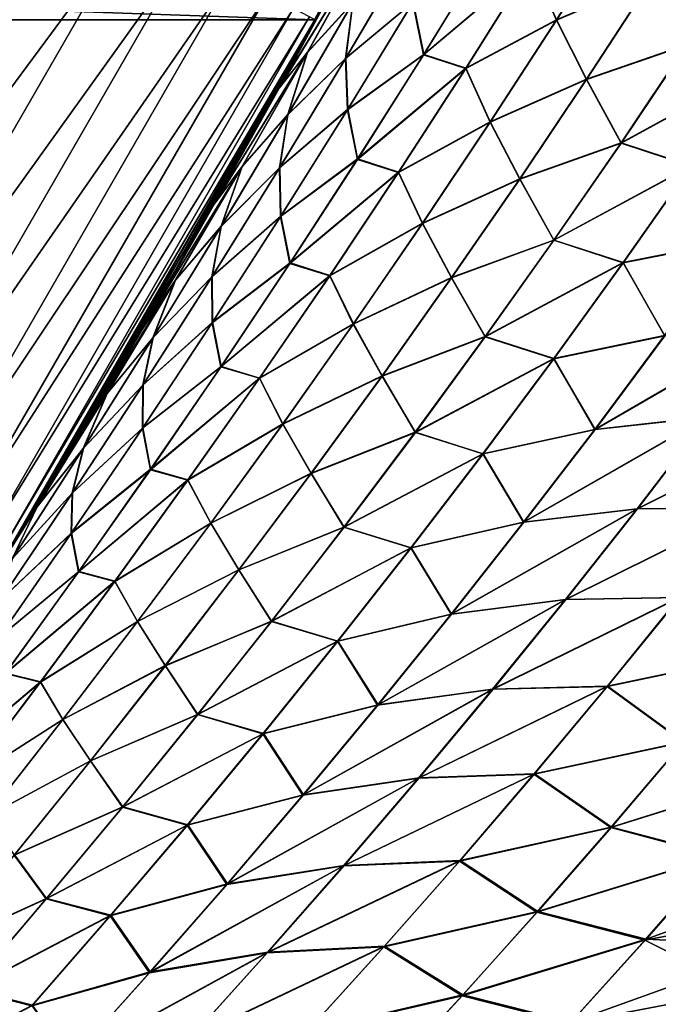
# Model space of a CAD drawing. Header units: metres. Extents: x -24 to 72, y -247 to 22.
# Tile 427 of 573: x 19.13 to 20.73, y -13.03 to -10.56. Entities that reach past the tile are written whole.
import ezdxf

# ---------------------------------------------------------------- set-up
doc = ezdxf.new("R2010")
doc.units = ezdxf.units.M
doc.layers.add('solid_509589_MEDIA_SW0001', color=7, linetype='CONTINUOUS')

msp = doc.modelspace()

# ---------------------------------------------------------------- linework, layer by layer
at = {"layer": 'solid_509589_MEDIA_SW0001'}
for points in [[(19.866144, -10.563422), (-19.866144, -10.563422), (-20.554821, -9.151412)], [(20.554821, -9.151412), (19.866144, -10.563422), (-20.554821, -9.151412)], [(19.977539, -10.351228, 59.647621), (19.866144, -10.563422), (20.554821, -9.151412)], [(19.256338, -10.238776, 132.148819), (19.08639, -10.148414, 132.280243), (18.331978, -11.455091, 132.280243)], [(18.495209, -11.55709, 132.148819), (19.256338, -10.238776, 132.148819), (18.331978, -11.455091, 132.280243)], [(19.409866, -10.32041, 131.993607), (19.256338, -10.238776, 132.148819), (18.495209, -11.55709, 132.148819)], [(18.64267, -11.649233, 131.993607), (19.409866, -10.32041, 131.993607), (18.495209, -11.55709, 132.148819)], [(19.544403, -10.391943, 131.817245), (19.409866, -10.32041, 131.993607), (18.64267, -11.649233, 131.993607)], [(20.40987, -10.422933, 62.234161), (20.635204, -10.306124, 62.558884), (20.47258, -10.564006, 62.635738)], [(20.472713, -10.563182, 106.362587), (20.635309, -10.305353, 106.439636), (20.410128, -10.422045, 106.76416)], [(20.47258, -10.564006, 62.635738), (20.635204, -10.306124, 62.558884), (20.711885, -10.461267, 62.95676)], [(20.712, -10.46032, 106.04184), (20.635309, -10.305353, 106.439636), (20.472713, -10.563182, 106.362587)], [(19.848341, -10.596856, 109.230064), (19.97954, -10.347365, 109.352043), (19.866322, -10.56311, 130.73114)], [(19.935345, -10.443189, 109.014198), (19.97954, -10.347365, 109.352043), (19.848341, -10.596856, 109.230064)], [(19.776451, -10.735285, 60.0359), (20.007338, -10.357777, 60.348789), (19.847647, -10.645294, 60.404083)], [(19.776451, -10.735285, 60.0359), (19.935171, -10.443522, 59.983616), (20.007338, -10.357777, 60.348789)], [(20.007429, -10.357569, 108.649109), (19.935345, -10.443189, 109.014198), (19.776703, -10.734819, 108.961525)], [(19.847811, -10.64496, 108.593452), (20.007429, -10.357569, 108.649109), (19.776703, -10.734819, 108.961525)], [(19.977539, -10.351228, 59.647621), (19.846481, -10.600338, 59.769058), (19.866144, -10.563422)], [(19.935171, -10.443522, 59.983616), (19.846481, -10.600338, 59.769058), (19.977539, -10.351228, 59.647621)], [(19.847647, -10.645294, 60.404083), (20.007338, -10.357777, 60.348789), (19.96154, -10.52063, 60.762005)], [(19.961767, -10.52014, 108.235756), (20.007429, -10.357569, 108.649109), (19.847811, -10.64496, 108.593452)], [(18.771889, -11.729978, 131.817245), (19.544403, -10.391943, 131.817245), (18.64267, -11.649233, 131.993607)], [(19.657688, -10.452178, 131.622665), (19.544403, -10.391943, 131.817245), (18.771889, -11.729978, 131.817245)], [(19.943699, -10.660456, 61.173927), (20.105637, -10.384631, 61.112003), (20.11261, -10.520167, 61.519783)], [(19.96154, -10.52063, 60.762005), (20.105637, -10.384631, 61.112003), (19.943699, -10.660456, 61.173927)], [(19.944178, -10.659488, 107.823837), (20.106041, -10.383775, 107.886047), (19.961767, -10.52014, 108.235756)], [(20.113232, -10.518885, 107.47831), (20.106041, -10.383775, 107.886047), (19.944178, -10.659488, 107.823837)], [(20.11261, -10.520167, 61.519783), (20.301016, -10.387424, 61.858826), (20.138891, -10.651378, 61.92757)], [(20.13946, -10.650112, 107.070503), (20.301521, -10.386239, 107.139481), (20.113232, -10.518885, 107.47831)], [(20.138891, -10.651378, 61.92757), (20.301016, -10.387424, 61.858826), (20.40987, -10.422933, 62.234161)], [(20.410128, -10.422045, 106.76416), (20.301521, -10.386239, 107.139481), (20.13946, -10.650112, 107.070503)], [(20.711885, -10.461267, 62.95676), (20.961504, -10.378171, 63.270615), (20.799789, -10.626356, 63.355553)], [(20.799726, -10.625504, 105.643074), (20.961441, -10.377329, 105.728165), (20.712, -10.46032, 106.04184)], [(20.245146, -10.684505, 106.690262), (20.410128, -10.422045, 106.76416), (20.13946, -10.650112, 107.070503)], [(20.472713, -10.563182, 106.362587), (20.410128, -10.422045, 106.76416), (20.245146, -10.684505, 106.690262)], [(19.776451, -10.735285, 60.0359), (19.846481, -10.600338, 59.769058), (19.935171, -10.443522, 59.983616)], [(19.776703, -10.734819, 108.961525), (19.935345, -10.443189, 109.014198), (19.848341, -10.596856, 109.230064)], [(20.138891, -10.651378, 61.92757), (20.40987, -10.422933, 62.234161), (20.24485, -10.685442, 62.307835)], [(20.24485, -10.685442, 62.307835), (20.40987, -10.422933, 62.234161), (20.47258, -10.564006, 62.635738)], [(18.880695, -11.797969, 131.622665), (19.657688, -10.452178, 131.622665), (18.771889, -11.729978, 131.817245)], [(19.747826, -10.500106, 131.413147), (19.657688, -10.452178, 131.622665), (18.880695, -11.797969, 131.622665)], [(20.47258, -10.564006, 62.635738), (20.711885, -10.461267, 62.95676), (20.547943, -10.713127, 63.038116)], [(20.548069, -10.71217, 105.960304), (20.712, -10.46032, 106.04184), (20.472713, -10.563182, 106.362587)], [(20.547943, -10.713127, 63.038116), (20.711885, -10.461267, 62.95676), (20.799789, -10.626356, 63.355553)], [(20.799726, -10.625504, 105.643074), (20.712, -10.46032, 106.04184), (20.548069, -10.71217, 105.960304)], [(18.967272, -11.852066, 131.413147), (19.747826, -10.500106, 131.413147), (18.880695, -11.797969, 131.622665)], [(19.813303, -10.534921, 131.192184), (19.747826, -10.500106, 131.413147), (18.967272, -11.852066, 131.413147)], [(19.798363, -10.801883, 60.821136), (19.96154, -10.52063, 60.762005), (19.943699, -10.660456, 61.173927)], [(19.847647, -10.645294, 60.404083), (19.96154, -10.52063, 60.762005), (19.798363, -10.801883, 60.821136)], [(19.798655, -10.801291, 108.1763), (19.961767, -10.52014, 108.235756), (19.847811, -10.64496, 108.593452)], [(19.944178, -10.659488, 107.823837), (19.961767, -10.52014, 108.235756), (19.798655, -10.801291, 108.1763)], [(19.943699, -10.660456, 61.173927), (20.11261, -10.520167, 61.519783), (19.948536, -10.789273, 61.585575)], [(19.949226, -10.787909, 107.412254), (20.113232, -10.518885, 107.47831), (19.944178, -10.659488, 107.823837)], [(19.948536, -10.789273, 61.585575), (20.11261, -10.520167, 61.519783), (20.138891, -10.651378, 61.92757)], [(20.13946, -10.650112, 107.070503), (20.113232, -10.518885, 107.47831), (19.949226, -10.787909, 107.412254)], [(19.030161, -11.891364, 131.192184), (19.813303, -10.534921, 131.192184), (18.967272, -11.852066, 131.413147)], [(19.853024, -10.55604, 130.963501), (19.813303, -10.534921, 131.192184), (19.030161, -11.891364, 131.192184)], [(19.866144, -10.563422), (19.081202, -11.923001), (-19.866144, -10.563422)], [(19.068312, -11.915203, 130.963501), (19.853024, -10.55604, 130.963501), (19.030161, -11.891364, 131.192184)], [(19.068312, -11.915203, 130.963501), (19.866322, -10.56311, 130.73114), (19.853024, -10.55604, 130.963501)], [(19.068312, -11.915203, 130.963501), (19.081081, -11.923183, 130.73114), (19.866322, -10.56311, 130.73114)], [(19.848341, -10.596856, 109.230064), (19.866322, -10.56311, 130.73114), (19.081081, -11.923183, 130.73114)], [(19.140703, -11.827234, 60.434914), (19.081202, -11.923001), (19.866144, -10.563422)], [(19.288618, -11.584437, 60.293709), (19.140703, -11.827234, 60.434914), (19.866144, -10.563422)], [(19.433155, -11.340303, 60.156647), (19.288618, -11.584437, 60.293709), (19.866144, -10.563422)], [(19.447296, -11.316035, 60.14328), (19.433155, -11.340303, 60.156647), (19.866144, -10.563422)], [(19.57431, -11.094882, 60.023594), (19.447296, -11.316035, 60.14328), (19.866144, -10.563422)], [(19.712078, -10.848225, 59.894417), (19.57431, -11.094882, 60.023594), (19.866144, -10.563422)], [(19.846481, -10.600338, 59.769058), (19.712078, -10.848225, 59.894417), (19.866144, -10.563422)], [(20.24485, -10.685442, 62.307835), (20.47258, -10.564006, 62.635738), (20.30628, -10.820077, 62.713696)], [(20.306427, -10.819248, 106.284431), (20.472713, -10.563182, 106.362587), (20.245146, -10.684505, 106.690262)], [(20.30628, -10.820077, 62.713696), (20.47258, -10.564006, 62.635738), (20.547943, -10.713127, 63.038116)], [(20.548069, -10.71217, 105.960304), (20.472713, -10.563182, 106.362587), (20.306427, -10.819248, 106.284431)], [(19.713627, -10.845411, 109.104027), (19.848341, -10.596856, 109.230064), (19.081081, -11.923183, 130.73114)], [(19.776451, -10.735285, 60.0359), (19.712078, -10.848225, 59.894417), (19.846481, -10.600338, 59.769058)], [(19.776703, -10.734819, 108.961525), (19.848341, -10.596856, 109.230064), (19.713627, -10.845411, 109.104027)], [(20.547943, -10.713127, 63.038116), (20.799789, -10.626356, 63.355553), (20.634573, -10.872491, 63.44162)], [(20.634493, -10.871678, 105.556839), (20.799726, -10.625504, 105.643074), (20.548069, -10.71217, 105.960304)], [(20.977142, -10.684624, 105.286972), (20.799726, -10.625504, 105.643074), (20.634493, -10.871678, 105.556839)], [(20.634573, -10.872491, 63.44162), (20.799789, -10.626356, 63.355553), (20.977488, -10.685251, 63.711723)], [(19.613806, -11.026126, 60.089165), (19.847647, -10.645294, 60.404083), (19.684013, -10.931762, 60.460381)], [(19.613806, -11.026126, 60.089165), (19.776451, -10.735285, 60.0359), (19.847647, -10.645294, 60.404083)], [(19.847811, -10.64496, 108.593452), (19.776703, -10.734819, 108.961525), (19.614128, -11.02555, 108.907883)], [(19.68424, -10.931329, 108.536804), (19.847811, -10.64496, 108.593452), (19.614128, -11.02555, 108.907883)], [(19.684013, -10.931762, 60.460381), (19.847647, -10.645294, 60.404083), (19.798363, -10.801883, 60.821136)], [(19.798655, -10.801291, 108.1763), (19.847811, -10.64496, 108.593452), (19.68424, -10.931329, 108.536804)], [(19.777918, -10.934992, 61.236855), (19.943699, -10.660456, 61.173927), (19.948536, -10.789273, 61.585575)], [(19.798363, -10.801883, 60.821136), (19.943699, -10.660456, 61.173927), (19.777918, -10.934992, 61.236855)], [(19.77846, -10.933951, 107.760628), (19.944178, -10.659488, 107.823837), (19.798655, -10.801291, 108.1763)], [(19.949226, -10.787909, 107.412254), (19.944178, -10.659488, 107.823837), (19.77846, -10.933951, 107.760628)], [(19.948536, -10.789273, 61.585575), (20.138891, -10.651378, 61.92757), (19.973072, -10.913808, 61.99733)], [(19.973688, -10.912504, 107.000519), (20.13946, -10.650112, 107.070503), (19.949226, -10.787909, 107.412254)], [(19.973072, -10.913808, 61.99733), (20.138891, -10.651378, 61.92757), (20.24485, -10.685442, 62.307835)], [(20.245146, -10.684505, 106.690262), (20.13946, -10.650112, 107.070503), (19.973688, -10.912504, 107.000519)], [(19.973072, -10.913808, 61.99733), (20.24485, -10.685442, 62.307835), (20.076101, -10.946253, 62.382561)], [(20.076418, -10.945311, 106.615326), (20.245146, -10.684505, 106.690262), (19.973688, -10.912504, 107.000519)], [(20.076101, -10.946253, 62.382561), (20.24485, -10.685442, 62.307835), (20.30628, -10.820077, 62.713696)], [(20.306427, -10.819248, 106.284431), (20.245146, -10.684505, 106.690262), (20.076418, -10.945311, 106.615326)], [(20.810013, -10.929713, 105.195099), (20.977142, -10.684624, 105.286972), (20.634493, -10.871678, 105.556839)], [(20.634573, -10.872491, 63.44162), (20.977488, -10.685251, 63.711723), (20.8104, -10.930268, 63.80344)], [(20.30628, -10.820077, 62.713696), (20.547943, -10.713127, 63.038116), (20.380444, -10.963047, 63.120544)], [(20.380562, -10.96213, 105.877701), (20.548069, -10.71217, 105.960304), (20.306427, -10.819248, 106.284431)], [(20.380444, -10.963047, 63.120544), (20.547943, -10.713127, 63.038116), (20.634573, -10.872491, 63.44162)], [(20.634493, -10.871678, 105.556839), (20.548069, -10.71217, 105.960304), (20.380562, -10.96213, 105.877701)], [(19.613806, -11.026126, 60.089165), (19.712078, -10.848225, 59.894417), (19.776451, -10.735285, 60.0359)], [(19.614128, -11.02555, 108.907883), (19.776703, -10.734819, 108.961525), (19.713627, -10.845411, 109.104027)], [(19.777918, -10.934992, 61.236855), (19.948536, -10.789273, 61.585575), (19.78072, -11.056969, 61.652348)], [(19.781466, -11.055564, 107.345238), (19.949226, -10.787909, 107.412254), (19.77846, -10.933951, 107.760628)], [(19.78072, -11.056969, 61.652348), (19.948536, -10.789273, 61.585575), (19.973072, -10.913808, 61.99733)], [(19.973688, -10.912504, 107.000519), (19.949226, -10.787909, 107.412254), (19.781466, -11.055564, 107.345238)], [(19.631308, -11.081968, 60.881245), (19.798363, -10.801883, 60.821136), (19.777918, -10.934992, 61.236855)], [(19.684013, -10.931762, 60.460381), (19.798363, -10.801883, 60.821136), (19.631308, -11.081968, 60.881245)], [(19.631655, -11.081311, 108.115883), (19.798655, -10.801291, 108.1763), (19.68424, -10.931329, 108.536804)], [(19.77846, -10.933951, 107.760628), (19.798655, -10.801291, 108.1763), (19.631655, -11.081311, 108.115883)], [(20.076101, -10.946253, 62.382561), (20.30628, -10.820077, 62.713696), (20.13637, -11.07432, 62.792671)], [(20.136509, -11.073536, 106.205269), (20.306427, -10.819248, 106.284431), (20.076418, -10.945311, 106.615326)], [(20.13637, -11.07432, 62.792671), (20.30628, -10.820077, 62.713696), (20.380444, -10.963047, 63.120544)], [(20.380562, -10.96213, 105.877701), (20.306427, -10.819248, 106.284431), (20.136509, -11.073536, 106.205269)], [(19.575348, -11.09305, 108.974014), (19.713627, -10.845411, 109.104027), (19.081081, -11.923183, 130.73114)], [(19.613806, -11.026126, 60.089165), (19.57431, -11.094882, 60.023594), (19.712078, -10.848225, 59.894417)], [(19.614128, -11.02555, 108.907883), (19.713627, -10.845411, 109.104027), (19.575348, -11.09305, 108.974014)], [(20.380444, -10.963047, 63.120544), (20.634573, -10.872491, 63.44162), (20.465914, -11.116554, 63.52874)], [(20.465794, -11.115835, 105.469559), (20.634493, -10.871678, 105.556839), (20.380562, -10.96213, 105.877701)], [(20.810013, -10.929713, 105.195099), (20.634493, -10.871678, 105.556839), (20.465794, -11.115835, 105.469559)], [(20.465914, -11.116554, 63.52874), (20.634573, -10.872491, 63.44162), (20.8104, -10.930268, 63.80344)], [(19.78072, -11.056969, 61.652348), (19.973072, -10.913808, 61.99733), (19.803621, -11.174702, 62.068035)], [(19.804262, -11.173404, 106.929596), (19.973688, -10.912504, 107.000519), (19.781466, -11.055564, 107.345238)], [(19.803621, -11.174702, 62.068035), (19.973072, -10.913808, 61.99733), (20.076101, -10.946253, 62.382561)], [(20.076418, -10.945311, 106.615326), (19.973688, -10.912504, 107.000519), (19.804262, -11.173404, 106.929596)], [(19.68424, -10.931329, 108.536804), (19.44768, -11.315377, 108.853416), (19.433504, -11.339705, 108.839989)], [(19.516768, -11.216689, 108.479225), (19.68424, -10.931329, 108.536804), (19.433504, -11.339705, 108.839989)], [(19.516487, -11.21719, 60.517628), (19.447296, -11.316035, 60.14328), (19.684013, -10.931762, 60.460381)], [(19.613806, -11.026126, 60.089165), (19.684013, -10.931762, 60.460381), (19.447296, -11.316035, 60.14328)], [(19.68424, -10.931329, 108.536804), (19.614128, -11.02555, 108.907883), (19.44768, -11.315377, 108.853416)], [(19.516487, -11.21719, 60.517628), (19.684013, -10.931762, 60.460381), (19.631308, -11.081968, 60.881245)], [(19.631655, -11.081311, 108.115883), (19.68424, -10.931329, 108.536804), (19.516768, -11.216689, 108.479225)], [(19.608355, -11.208237, 61.300728), (19.777918, -10.934992, 61.236855), (19.78072, -11.056969, 61.652348)], [(19.631308, -11.081968, 60.881245), (19.777918, -10.934992, 61.236855), (19.608355, -11.208237, 61.300728)], [(19.608942, -11.207162, 107.696487), (19.77846, -10.933951, 107.760628), (19.631655, -11.081311, 108.115883)], [(19.781466, -11.055564, 107.345238), (19.77846, -10.933951, 107.760628), (19.608942, -11.207162, 107.696487)], [(20.639414, -11.172606, 105.102127), (20.810013, -10.929713, 105.195099), (20.465794, -11.115835, 105.469559)], [(20.465914, -11.116554, 63.52874), (20.8104, -10.930268, 63.80344), (20.639862, -11.173036, 63.896252)], [(20.915455, -11.117797, 104.790405), (20.810013, -10.929713, 105.195099), (20.639414, -11.172606, 105.102127)], [(20.639862, -11.173036, 63.896252), (20.8104, -10.930268, 63.80344), (20.915958, -11.118373, 64.208267)], [(19.803621, -11.174702, 62.068035), (20.076101, -10.946253, 62.382561), (19.903687, -11.205348, 62.45826)], [(19.904001, -11.204451, 106.539429), (20.076418, -10.945311, 106.615326), (19.804262, -11.173404, 106.929596)], [(19.903687, -11.205348, 62.45826), (20.076101, -10.946253, 62.382561), (20.13637, -11.07432, 62.792671)], [(20.136509, -11.073536, 106.205269), (20.076418, -10.945311, 106.615326), (19.904001, -11.204451, 106.539429)], [(20.13637, -11.07432, 62.792671), (20.380444, -10.963047, 63.120544), (20.209452, -11.211012, 63.203968)], [(20.209536, -11.210186, 105.794106), (20.380562, -10.96213, 105.877701), (20.136509, -11.073536, 106.205269)], [(20.209452, -11.211012, 63.203968), (20.380444, -10.963047, 63.120544), (20.465914, -11.116554, 63.52874)], [(20.465794, -11.115835, 105.469559), (20.380562, -10.96213, 105.877701), (20.209536, -11.210186, 105.794106)], [(19.613806, -11.026126, 60.089165), (19.447296, -11.316035, 60.14328), (19.57431, -11.094882, 60.023594)], [(19.614128, -11.02555, 108.907883), (19.575348, -11.09305, 108.974014), (19.44768, -11.315377, 108.853416)], [(19.608355, -11.208237, 61.300728), (19.78072, -11.056969, 61.652348), (19.609226, -11.323246, 61.720028)], [(19.610003, -11.321845, 107.277336), (19.781466, -11.055564, 107.345238), (19.608942, -11.207162, 107.696487)], [(19.609226, -11.323246, 61.720028), (19.78072, -11.056969, 61.652348), (19.803621, -11.174702, 62.068035)], [(19.804262, -11.173404, 106.929596), (19.781466, -11.055564, 107.345238), (19.610003, -11.321845, 107.277336)], [(19.46044, -11.360887, 60.942268), (19.631308, -11.081968, 60.881245), (19.608355, -11.208237, 61.300728)], [(19.516487, -11.21719, 60.517628), (19.631308, -11.081968, 60.881245), (19.46044, -11.360887, 60.942268)], [(19.460821, -11.360201, 108.054573), (19.631655, -11.081311, 108.115883), (19.516768, -11.216689, 108.479225)], [(19.608942, -11.207162, 107.696487), (19.631655, -11.081311, 108.115883), (19.460821, -11.360201, 108.054573)], [(19.903687, -11.205348, 62.45826), (20.13637, -11.07432, 62.792671), (19.962908, -11.326725, 62.872589)], [(19.963013, -11.326035, 106.125168), (20.136509, -11.073536, 106.205269), (19.904001, -11.204451, 106.539429)], [(19.962908, -11.326725, 62.872589), (20.13637, -11.07432, 62.792671), (20.209452, -11.211012, 63.203968)], [(20.209536, -11.210186, 105.794106), (20.136509, -11.073536, 106.205269), (19.963013, -11.326035, 106.125168)], [(19.44768, -11.315377, 108.853416), (19.575348, -11.09305, 108.974014), (19.081081, -11.923183, 130.73114)], [(20.209452, -11.211012, 63.203968), (20.465914, -11.116554, 63.52874), (20.293865, -11.358549, 63.616825)], [(20.293686, -11.357972, 105.38131), (20.465794, -11.115835, 105.469559), (20.209536, -11.210186, 105.794106)], [(20.639414, -11.172606, 105.102127), (20.465794, -11.115835, 105.469559), (20.293686, -11.357972, 105.38131)], [(20.293865, -11.358549, 63.616825), (20.465914, -11.116554, 63.52874), (20.639862, -11.173036, 63.896252)], [(20.743639, -11.3554, 104.692192), (20.915455, -11.117797, 104.790405), (20.639414, -11.172606, 105.102127)], [(20.639862, -11.173036, 63.896252), (20.915958, -11.118373, 64.208267), (20.744221, -11.355803, 64.306313)], [(19.609226, -11.323246, 61.720028), (19.803621, -11.174702, 62.068035), (19.630592, -11.434052, 62.139614)], [(19.631235, -11.432806, 106.857819), (19.804262, -11.173404, 106.929596), (19.610003, -11.321845, 107.277336)], [(19.630592, -11.434052, 62.139614), (19.803621, -11.174702, 62.068035), (19.903687, -11.205348, 62.45826)], [(19.904001, -11.204451, 106.539429), (19.804262, -11.173404, 106.929596), (19.631235, -11.432806, 106.857819)], [(20.465395, -11.413306, 105.008141), (20.639414, -11.172606, 105.102127), (20.293686, -11.357972, 105.38131)], [(20.293865, -11.358549, 63.616825), (20.639862, -11.173036, 63.896252), (20.465927, -11.413561, 63.99007)], [(20.743639, -11.3554, 104.692192), (20.639414, -11.172606, 105.102127), (20.465395, -11.413306, 105.008141)], [(20.465927, -11.413561, 63.99007), (20.639862, -11.173036, 63.896252), (20.744221, -11.355803, 64.306313)], [(19.43507, -11.480186, 61.365479), (19.608355, -11.208237, 61.300728), (19.609226, -11.323246, 61.720028)], [(19.46044, -11.360887, 60.942268), (19.608355, -11.208237, 61.300728), (19.43507, -11.480186, 61.365479)], [(19.435678, -11.479119, 107.631493), (19.608942, -11.207162, 107.696487), (19.460821, -11.360201, 108.054573)], [(19.610003, -11.321845, 107.277336), (19.608942, -11.207162, 107.696487), (19.435678, -11.479119, 107.631493)], [(19.630592, -11.434052, 62.139614), (19.903687, -11.205348, 62.45826), (19.727661, -11.462726, 62.534855)], [(19.727947, -11.46192, 106.462646), (19.904001, -11.204451, 106.539429), (19.631235, -11.432806, 106.857819)], [(19.727661, -11.462726, 62.534855), (19.903687, -11.205348, 62.45826), (19.962908, -11.326725, 62.872589)], [(19.963013, -11.326035, 106.125168), (19.904001, -11.204451, 106.539429), (19.727947, -11.46192, 106.462646)], [(19.962908, -11.326725, 62.872589), (20.209452, -11.211012, 63.203968), (20.035011, -11.457027, 63.288307)], [(20.035044, -11.45634, 105.709602), (20.209536, -11.210186, 105.794106), (19.963013, -11.326035, 106.125168)], [(20.035011, -11.457027, 63.288307), (20.209452, -11.211012, 63.203968), (20.293865, -11.358549, 63.616825)], [(20.293686, -11.357972, 105.38131), (20.209536, -11.210186, 105.794106), (20.035044, -11.45634, 105.709602)], [(19.516768, -11.216689, 108.479225), (19.433504, -11.339705, 108.839989), (19.288134, -11.585246, 108.701866)], [(19.345442, -11.501048, 108.420769), (19.516768, -11.216689, 108.479225), (19.288134, -11.585246, 108.701866)], [(19.516487, -11.21719, 60.517628), (19.288618, -11.584437, 60.293709), (19.433155, -11.340303, 60.156647)], [(19.345129, -11.501581, 60.575775), (19.288618, -11.584437, 60.293709), (19.516487, -11.21719, 60.517628)], [(19.345129, -11.501581, 60.575775), (19.516487, -11.21719, 60.517628), (19.46044, -11.360887, 60.942268)], [(19.460821, -11.360201, 108.054573), (19.516768, -11.216689, 108.479225), (19.345442, -11.501048, 108.420769)], [(19.516487, -11.21719, 60.517628), (19.433155, -11.340303, 60.156647), (19.447296, -11.316035, 60.14328)], [(19.433504, -11.339705, 108.839989), (19.44768, -11.315377, 108.853416), (19.081081, -11.923183, 130.73114)], [(19.434107, -11.588101, 61.788548), (19.609226, -11.323246, 61.720028), (19.630592, -11.434052, 62.139614)], [(19.43507, -11.480186, 61.365479), (19.609226, -11.323246, 61.720028), (19.434107, -11.588101, 61.788548)], [(19.434887, -11.586749, 107.208611), (19.610003, -11.321845, 107.277336), (19.435678, -11.479119, 107.631493)], [(19.631235, -11.432806, 106.857819), (19.610003, -11.321845, 107.277336), (19.434887, -11.586749, 107.208611)], [(19.727661, -11.462726, 62.534855), (19.962908, -11.326725, 62.872589), (19.785942, -11.577303, 62.953377)], [(19.785992, -11.576753, 106.044212), (19.963013, -11.326035, 106.125168), (19.727947, -11.46192, 106.462646)], [(19.785942, -11.577303, 62.953377), (19.962908, -11.326725, 62.872589), (20.035011, -11.457027, 63.288307)], [(20.035044, -11.45634, 105.709602), (19.963013, -11.326035, 106.125168), (19.785992, -11.576753, 106.044212)], [(21.024101, -11.326777, 104.380569), (20.743639, -11.3554, 104.692192), (20.568514, -11.590689, 104.592995)], [(20.850851, -11.559461, 104.276749), (21.024101, -11.326777, 104.380569), (20.568514, -11.590689, 104.592995)], [(20.569189, -11.590877, 64.405357), (21.024755, -11.327313, 64.618225), (20.851595, -11.55978, 64.721886)], [(20.569189, -11.590877, 64.405357), (20.744221, -11.355803, 64.306313), (21.024755, -11.327313, 64.618225)], [(19.288134, -11.585246, 108.701866), (19.433504, -11.339705, 108.839989), (19.081081, -11.923183, 130.73114)], [(19.285812, -11.638638, 61.00415), (19.46044, -11.360887, 60.942268), (19.43507, -11.480186, 61.365479)], [(19.345129, -11.501581, 60.575775), (19.46044, -11.360887, 60.942268), (19.285812, -11.638638, 61.00415)], [(19.286205, -11.637963, 107.992439), (19.460821, -11.360201, 108.054573), (19.345442, -11.501048, 108.420769)], [(19.435678, -11.479119, 107.631493), (19.460821, -11.360201, 108.054573), (19.286205, -11.637963, 107.992439)], [(20.035011, -11.457027, 63.288307), (20.293865, -11.358549, 63.616825), (20.118477, -11.598488, 63.705803)], [(20.118219, -11.598094, 105.292175), (20.293686, -11.357972, 105.38131), (20.035044, -11.45634, 105.709602)], [(20.465395, -11.413306, 105.008141), (20.293686, -11.357972, 105.38131), (20.118219, -11.598094, 105.292175)], [(20.118477, -11.598488, 63.705803), (20.293865, -11.358549, 63.616825), (20.465927, -11.413561, 63.99007)], [(20.568514, -11.590689, 104.592995), (20.743639, -11.3554, 104.692192), (20.465395, -11.413306, 105.008141)], [(20.465927, -11.413561, 63.99007), (20.744221, -11.355803, 64.306313), (20.569189, -11.590877, 64.405357)], [(19.434107, -11.588101, 61.788548), (19.630592, -11.434052, 62.139614), (19.454035, -11.691867, 62.211998)], [(19.454653, -11.690719, 106.785263), (19.631235, -11.432806, 106.857819), (19.434887, -11.586749, 107.208611)], [(19.454035, -11.691867, 62.211998), (19.630592, -11.434052, 62.139614), (19.727661, -11.462726, 62.534855)], [(19.727947, -11.46192, 106.462646), (19.631235, -11.432806, 106.857819), (19.454653, -11.690719, 106.785263)], [(20.288013, -11.651814, 104.913231), (20.465395, -11.413306, 105.008141), (20.118219, -11.598094, 105.292175)], [(20.118477, -11.598488, 63.705803), (20.465927, -11.413561, 63.99007), (20.288641, -11.651855, 64.084824)], [(20.568514, -11.590689, 104.592995), (20.465395, -11.413306, 105.008141), (20.288013, -11.651814, 104.913231)], [(20.288641, -11.651855, 64.084824), (20.465927, -11.413561, 63.99007), (20.569189, -11.590877, 64.405357)], [(19.785942, -11.577303, 62.953377), (20.035011, -11.457027, 63.288307), (19.857174, -11.701109, 63.373486)], [(19.857132, -11.700601, 105.624275), (20.035044, -11.45634, 105.709602), (19.785992, -11.576753, 106.044212)], [(20.118219, -11.598094, 105.292175), (20.035044, -11.45634, 105.709602), (19.857132, -11.700601, 105.624275)], [(19.857174, -11.701109, 63.373486), (20.035011, -11.457027, 63.288307), (20.118477, -11.598488, 63.705803)], [(19.258114, -11.750843, 61.431042), (19.43507, -11.480186, 61.365479), (19.434107, -11.588101, 61.788548)], [(19.285812, -11.638638, 61.00415), (19.43507, -11.480186, 61.365479), (19.258114, -11.750843, 61.431042)], [(19.258717, -11.749827, 107.56572), (19.435678, -11.479119, 107.631493), (19.286205, -11.637963, 107.992439)], [(19.434887, -11.586749, 107.208611), (19.435678, -11.479119, 107.631493), (19.258717, -11.749827, 107.56572)], [(19.454035, -11.691867, 62.211998), (19.727661, -11.462726, 62.534855), (19.548073, -11.718401, 62.61227)], [(19.548306, -11.717731, 106.385063), (19.727947, -11.46192, 106.462646), (19.454653, -11.690719, 106.785263)], [(19.548073, -11.718401, 62.61227), (19.727661, -11.462726, 62.534855), (19.785942, -11.577303, 62.953377)], [(19.785992, -11.576753, 106.044212), (19.727947, -11.46192, 106.462646), (19.548306, -11.717731, 106.385063)], [(19.345442, -11.501048, 108.420769), (19.288134, -11.585246, 108.701866), (19.139275, -11.829548, 108.55954)], [(19.170315, -11.784411, 108.361519), (19.345442, -11.501048, 108.420769), (19.139275, -11.829548, 108.55954)], [(19.345129, -11.501581, 60.575775), (19.140703, -11.827234, 60.434914), (19.288618, -11.584437, 60.293709)], [(19.169992, -11.784939, 60.634762), (19.140703, -11.827234, 60.434914), (19.345129, -11.501581, 60.575775)], [(19.169992, -11.784939, 60.634762), (19.345129, -11.501581, 60.575775), (19.285812, -11.638638, 61.00415)], [(19.286205, -11.637963, 107.992439), (19.345442, -11.501048, 108.420769), (19.170315, -11.784411, 108.361519)], [(19.548073, -11.718401, 62.61227), (19.785942, -11.577303, 62.953377), (19.605518, -11.826071, 63.034958)], [(19.605488, -11.825699, 105.962479), (19.785992, -11.576753, 106.044212), (19.548306, -11.717731, 106.385063)], [(19.857132, -11.700601, 105.624275), (19.785992, -11.576753, 106.044212), (19.605488, -11.825699, 105.962479)], [(19.605518, -11.826071, 63.034958), (19.785942, -11.577303, 62.953377), (19.857174, -11.701109, 63.373486)], [(20.850851, -11.559461, 104.276749), (20.568514, -11.590689, 104.592995), (20.390141, -11.823663, 104.492889)], [(20.674406, -11.789701, 104.171951), (20.850851, -11.559461, 104.276749), (20.390141, -11.823663, 104.492889)], [(20.390921, -11.8236, 64.50531), (20.851595, -11.55978, 64.721886), (20.675249, -11.789766, 64.826523)], [(20.390921, -11.8236, 64.50531), (20.569189, -11.590877, 64.405357), (20.851595, -11.55978, 64.721886)], [(21.133469, -11.559222, 103.963638), (20.850851, -11.559461, 104.276749), (20.674406, -11.789701, 104.171951)], [(20.958529, -11.787326, 103.853775), (21.133469, -11.559222, 103.963638), (20.674406, -11.789701, 104.171951)], [(20.675249, -11.789766, 64.826523), (21.134285, -11.559679, 65.035271), (20.95944, -11.787522, 65.144974)], [(20.675249, -11.789766, 64.826523), (20.851595, -11.55978, 64.721886), (21.134285, -11.559679, 65.035271)], [(19.139275, -11.829548, 108.55954), (19.288134, -11.585246, 108.701866), (19.081081, -11.923183, 130.73114)], [(19.255405, -11.851553, 61.857841), (19.434107, -11.588101, 61.788548), (19.454035, -11.691867, 62.211998)], [(19.258114, -11.750843, 61.431042), (19.434107, -11.588101, 61.788548), (19.255405, -11.851553, 61.857841)], [(19.256165, -11.850289, 107.139145), (19.434887, -11.586749, 107.208611), (19.258717, -11.749827, 107.56572)], [(19.454653, -11.690719, 106.785263), (19.434887, -11.586749, 107.208611), (19.256165, -11.850289, 107.139145)], [(19.93944, -11.836206, 105.202232), (20.118219, -11.598094, 105.292175), (19.857132, -11.700601, 105.624275)], [(19.857174, -11.701109, 63.373486), (20.118477, -11.598488, 63.705803), (19.939793, -11.836381, 63.795601)], [(20.288013, -11.651814, 104.913231), (20.118219, -11.598094, 105.292175), (19.93944, -11.836206, 105.202232)], [(19.939793, -11.836381, 63.795601), (20.118477, -11.598488, 63.705803), (20.288641, -11.651855, 64.084824)], [(20.390141, -11.823663, 104.492889), (20.568514, -11.590689, 104.592995), (20.288013, -11.651814, 104.913231)], [(20.288641, -11.651855, 64.084824), (20.569189, -11.590877, 64.405357), (20.390921, -11.8236, 64.50531)], [(19.107479, -11.91523, 61.066822), (19.285812, -11.638638, 61.00415), (19.258114, -11.750843, 61.431042)], [(19.169992, -11.784939, 60.634762), (19.285812, -11.638638, 61.00415), (19.107479, -11.91523, 61.066822)], [(19.107855, -11.914607, 107.92955), (19.286205, -11.637963, 107.992439), (19.170315, -11.784411, 108.361519)], [(19.258717, -11.749827, 107.56572), (19.286205, -11.637963, 107.992439), (19.107855, -11.914607, 107.92955)], [(20.107323, -11.888132, 104.817474), (20.288013, -11.651814, 104.913231), (19.93944, -11.836206, 105.202232)], [(19.939793, -11.836381, 63.795601), (20.288641, -11.651855, 64.084824), (20.108063, -11.887924, 64.180428)], [(20.390141, -11.823663, 104.492889), (20.288013, -11.651814, 104.913231), (20.107323, -11.888132, 104.817474)], [(20.108063, -11.887924, 64.180428), (20.288641, -11.651855, 64.084824), (20.390921, -11.8236, 64.50531)], [(19.255405, -11.851553, 61.857841), (19.454035, -11.691867, 62.211998), (19.273989, -11.94817, 62.285118)], [(19.274559, -11.947156, 106.71199), (19.454653, -11.690719, 106.785263), (19.256165, -11.850289, 107.139145)], [(19.273989, -11.94817, 62.285118), (19.454035, -11.691867, 62.211998), (19.548073, -11.718401, 62.61227)], [(19.548306, -11.717731, 106.385063), (19.454653, -11.690719, 106.785263), (19.274559, -11.947156, 106.71199)], [(19.675848, -11.942974, 105.538185), (19.857132, -11.700601, 105.624275), (19.605488, -11.825699, 105.962479)], [(19.605518, -11.826071, 63.034958), (19.857174, -11.701109, 63.373486), (19.675983, -11.94327, 63.459435)], [(19.93944, -11.836206, 105.202232), (19.857132, -11.700601, 105.624275), (19.675848, -11.942974, 105.538185)], [(19.675983, -11.94327, 63.459435), (19.857174, -11.701109, 63.373486), (19.939793, -11.836381, 63.795601)], [(19.273989, -11.94817, 62.285118), (19.548073, -11.718401, 62.61227), (19.364962, -11.972393, 62.690441)], [(19.36512, -11.971896, 106.306755), (19.548306, -11.717731, 106.385063), (19.274559, -11.947156, 106.71199)], [(19.364962, -11.972393, 62.690441), (19.548073, -11.718401, 62.61227), (19.605518, -11.826071, 63.034958)], [(19.605488, -11.825699, 105.962479), (19.548306, -11.717731, 106.385063), (19.36512, -11.971896, 106.306755)], [(19.07753, -12.020227, 61.497356), (19.258114, -11.750843, 61.431042), (19.255405, -11.851553, 61.857841)], [(19.107479, -11.91523, 61.066822), (19.258114, -11.750843, 61.431042), (19.07753, -12.020227, 61.497356)], [(19.0781, -12.019301, 107.499237), (19.258717, -11.749827, 107.56572), (19.107855, -11.914607, 107.92955)], [(19.256165, -11.850289, 107.139145), (19.258717, -11.749827, 107.56572), (19.0781, -12.019301, 107.499237)], [(19.170315, -11.784411, 108.361519), (19.139275, -11.829548, 108.55954), (18.986975, -12.072482, 108.413162)], [(18.991428, -12.066792, 108.301529), (19.170315, -11.784411, 108.361519), (18.986975, -12.072482, 108.413162)], [(19.169992, -11.784939, 60.634762), (18.9895, -12.068509, 60.580078), (19.140703, -11.827234, 60.434914)], [(18.991125, -12.067276, 60.69453), (18.9895, -12.068509, 60.580078), (19.169992, -11.784939, 60.634762)], [(18.991125, -12.067276, 60.69453), (19.169992, -11.784939, 60.634762), (19.107479, -11.91523, 61.066822)], [(19.107855, -11.914607, 107.92955), (19.170315, -11.784411, 108.361519), (18.991428, -12.066792, 108.301529)], [(20.674406, -11.789701, 104.171951), (20.390141, -11.823663, 104.492889), (20.208599, -12.054305, 104.39196)], [(20.494848, -12.017479, 104.066277), (20.674406, -11.789701, 104.171951), (20.208599, -12.054305, 104.39196)], [(20.209511, -12.053951, 64.606087), (20.675249, -11.789766, 64.826523), (20.495815, -12.017248, 64.932037)], [(20.209511, -12.053951, 64.606087), (20.390921, -11.8236, 64.50531), (20.675249, -11.789766, 64.826523)], [(20.958529, -11.787326, 103.853775), (20.674406, -11.789701, 104.171951), (20.494848, -12.017479, 104.066277)], [(20.780531, -12.012827, 103.742966), (20.958529, -11.787326, 103.853775), (20.494848, -12.017479, 104.066277)], [(20.495815, -12.017248, 64.932037), (20.95944, -11.787522, 65.144974), (20.781555, -12.01272, 65.255615)], [(20.495815, -12.017248, 64.932037), (20.675249, -11.789766, 64.826523), (20.95944, -11.787522, 65.144974)], [(18.986975, -12.072482, 108.413162), (19.139275, -11.829548, 108.55954), (19.081081, -11.923183, 130.73114)], [(19.140703, -11.827234, 60.434914), (18.9895, -12.068509, 60.580078), (19.081202, -11.923001)], [(19.364962, -11.972393, 62.690441), (19.605518, -11.826071, 63.034958), (19.421684, -12.073043, 63.11726)], [(19.421553, -12.072883, 105.880051), (19.605488, -11.825699, 105.962479), (19.36512, -11.971896, 106.306755)], [(19.675848, -11.942974, 105.538185), (19.605488, -11.825699, 105.962479), (19.421553, -12.072883, 105.880051)], [(19.421684, -12.073043, 63.11726), (19.605518, -11.826071, 63.034958), (19.675983, -11.94327, 63.459435)], [(20.208599, -12.054305, 104.39196), (20.390141, -11.823663, 104.492889), (20.107323, -11.888132, 104.817474)], [(20.108063, -11.887924, 64.180428), (20.390921, -11.8236, 64.50531), (20.209511, -12.053951, 64.606087)], [(19.073162, -12.113621, 61.927841), (19.255405, -11.851553, 61.857841), (19.273989, -11.94817, 62.285118)], [(19.07753, -12.020227, 61.497356), (19.255405, -11.851553, 61.857841), (19.073162, -12.113621, 61.927841)], [(19.073877, -12.112484, 107.069), (19.256165, -11.850289, 107.139145), (19.0781, -12.019301, 107.499237)], [(19.274559, -11.947156, 106.71199), (19.256165, -11.850289, 107.139145), (19.073877, -12.112484, 107.069)], [(19.757416, -12.072305, 105.111557), (19.93944, -11.836206, 105.202232), (19.675848, -11.942974, 105.538185)], [(19.675983, -11.94327, 63.459435), (19.939793, -11.836381, 63.795601), (19.757887, -12.072226, 63.886147)], [(20.107323, -11.888132, 104.817474), (19.93944, -11.836206, 105.202232), (19.757416, -12.072305, 105.111557)], [(19.757887, -12.072226, 63.886147), (19.939793, -11.836381, 63.795601), (20.108063, -11.887924, 64.180428)], [(19.923407, -12.122245, 104.720963), (20.107323, -11.888132, 104.817474), (19.757416, -12.072305, 105.111557)], [(19.757887, -12.072226, 63.886147), (20.108063, -11.887924, 64.180428), (19.92429, -12.121748, 64.27681)], [(20.208599, -12.054305, 104.39196), (20.107323, -11.888132, 104.817474), (19.923407, -12.122245, 104.720963)], [(19.92429, -12.121748, 64.27681), (20.108063, -11.887924, 64.180428), (20.209511, -12.053951, 64.606087)], [(19.073162, -12.113621, 61.927841), (19.273989, -11.94817, 62.285118), (19.090494, -12.202978, 62.358913)], [(19.090994, -12.202132, 106.638084), (19.274559, -11.947156, 106.71199), (19.073877, -12.112484, 107.069)], [(19.090494, -12.202978, 62.358913), (19.273989, -11.94817, 62.285118), (19.364962, -11.972393, 62.690441)], [(19.36512, -11.971896, 106.306755), (19.274559, -11.947156, 106.71199), (19.090994, -12.202132, 106.638084)], [(19.491264, -12.183457, 105.451424), (19.675848, -11.942974, 105.538185), (19.421553, -12.072883, 105.880051)], [(19.421684, -12.073043, 63.11726), (19.675983, -11.94327, 63.459435), (19.49152, -12.183502, 63.546082)], [(19.757416, -12.072305, 105.111557), (19.675848, -11.942974, 105.538185), (19.491264, -12.183457, 105.451424)], [(19.49152, -12.183502, 63.546082), (19.675983, -11.94327, 63.459435), (19.757887, -12.072226, 63.886147)], [(19.090494, -12.202978, 62.358913), (19.364962, -11.972393, 62.690441), (19.178383, -12.224715, 62.769291)], [(19.17844, -12.224425, 106.227798), (19.36512, -11.971896, 106.306755), (19.090994, -12.202132, 106.638084)], [(19.178383, -12.224715, 62.769291), (19.364962, -11.972393, 62.690441), (19.421684, -12.073043, 63.11726)], [(19.421553, -12.072883, 105.880051), (19.36512, -11.971896, 106.306755), (19.17844, -12.224425, 106.227798)], [(20.494848, -12.017479, 104.066277), (20.208599, -12.054305, 104.39196), (20.023981, -12.282592, 104.290298)], [(20.312271, -12.242767, 103.959808), (20.494848, -12.017479, 104.066277), (20.023981, -12.282592, 104.290298)], [(20.025064, -12.281898, 64.707611), (20.495815, -12.017248, 64.932037), (20.313395, -12.242192, 65.038345)], [(20.025064, -12.281898, 64.707611), (20.209511, -12.053951, 64.606087), (20.495815, -12.017248, 64.932037)], [(20.780531, -12.012827, 103.742966), (20.494848, -12.017479, 104.066277), (20.312271, -12.242767, 103.959808)], [(20.599567, -12.235696, 103.63131), (20.780531, -12.012827, 103.742966), (20.312271, -12.242767, 103.959808)], [(20.313395, -12.242192, 65.038345), (20.781555, -12.01272, 65.255615), (20.600739, -12.235236, 65.367096)], [(20.313395, -12.242192, 65.038345), (20.495815, -12.017248, 64.932037), (20.781555, -12.01272, 65.255615)], [(20.970047, -12.157758, 103.359398), (20.780531, -12.012827, 103.742966), (20.599567, -12.235696, 103.63131)], [(20.600739, -12.235236, 65.367096), (20.781555, -12.01272, 65.255615), (20.97142, -12.157316, 65.639206)], [(19.178383, -12.224715, 62.769291), (19.421684, -12.073043, 63.11726), (19.234524, -12.31821, 63.200222)], [(19.234262, -12.318299, 105.796989), (19.421553, -12.072883, 105.880051), (19.17844, -12.224425, 106.227798)], [(19.491264, -12.183457, 105.451424), (19.421553, -12.072883, 105.880051), (19.234262, -12.318299, 105.796989)], [(19.234524, -12.31821, 63.200222), (19.421684, -12.073043, 63.11726), (19.49152, -12.183502, 63.546082)], [(19.572235, -12.306373, 105.020233), (19.757416, -12.072305, 105.111557), (19.491264, -12.183457, 105.451424)], [(19.49152, -12.183502, 63.546082), (19.757887, -12.072226, 63.886147), (19.572863, -12.305995, 63.977364)], [(19.923407, -12.122245, 104.720963), (19.757416, -12.072305, 105.111557), (19.572235, -12.306373, 105.020233)], [(19.572863, -12.305995, 63.977364), (19.757887, -12.072226, 63.886147), (19.92429, -12.121748, 64.27681)], [(20.023981, -12.282592, 104.290298), (20.208599, -12.054305, 104.39196), (19.923407, -12.122245, 104.720963)], [(19.92429, -12.121748, 64.27681), (20.209511, -12.053951, 64.606087), (20.025064, -12.281898, 64.707611)], [(19.736357, -12.354131, 104.623772), (19.923407, -12.122245, 104.720963), (19.572235, -12.306373, 105.020233)], [(19.572863, -12.305995, 63.977364), (19.92429, -12.121748, 64.27681), (19.737425, -12.353295, 64.373871)], [(20.023981, -12.282592, 104.290298), (19.923407, -12.122245, 104.720963), (19.736357, -12.354131, 104.623772)], [(19.737425, -12.353295, 64.373871), (19.92429, -12.121748, 64.27681), (20.025064, -12.281898, 64.707611)], [(20.790676, -12.374991, 103.242928), (20.970047, -12.157758, 103.359398), (20.599567, -12.235696, 103.63131)], [(20.600739, -12.235236, 65.367096), (20.97142, -12.157316, 65.639206), (20.792212, -12.374153, 65.75547)], [(19.303467, -12.422034, 105.364059), (19.491264, -12.183457, 105.451424), (19.234262, -12.318299, 105.796989)], [(19.234524, -12.31821, 63.200222), (19.49152, -12.183502, 63.546082), (19.303886, -12.421784, 63.633366)], [(19.572235, -12.306373, 105.020233), (19.491264, -12.183457, 105.451424), (19.303467, -12.422034, 105.364059)], [(19.303886, -12.421784, 63.633366), (19.49152, -12.183502, 63.546082), (19.572863, -12.305995, 63.977364)], [(18.903618, -12.456298, 62.433319), (19.090494, -12.202978, 62.358913), (19.178383, -12.224715, 62.769291)], [(18.903618, -12.456298, 62.433319), (19.178383, -12.224715, 62.769291), (18.988428, -12.475357, 62.84877)], [(19.17844, -12.224425, 106.227798), (19.090994, -12.202132, 106.638084), (18.90402, -12.455654, 106.563606)], [(18.98835, -12.475314, 106.148247), (19.17844, -12.224425, 106.227798), (18.90402, -12.455654, 106.563606)], [(19.234262, -12.318299, 105.796989), (19.17844, -12.224425, 106.227798), (18.98835, -12.475314, 106.148247)], [(18.988428, -12.475357, 62.84877), (19.178383, -12.224715, 62.769291), (19.234524, -12.31821, 63.200222)], [(20.312271, -12.242767, 103.959808), (20.023981, -12.282592, 104.290298), (19.836367, -12.508505, 104.187996)], [(20.126753, -12.465546, 103.852654), (20.312271, -12.242767, 103.959808), (19.836367, -12.508505, 104.187996)], [(19.837669, -12.507417, 64.809776), (20.313395, -12.242192, 65.038345), (20.12808, -12.46457, 65.145348)], [(19.837669, -12.507417, 64.809776), (20.025064, -12.281898, 64.707611), (20.313395, -12.242192, 65.038345)], [(20.599567, -12.235696, 103.63131), (20.312271, -12.242767, 103.959808), (20.126753, -12.465546, 103.852654)], [(20.415716, -12.455914, 103.518906), (20.599567, -12.235696, 103.63131), (20.126753, -12.465546, 103.852654)], [(20.12808, -12.46457, 65.145348), (20.600739, -12.235236, 65.367096), (20.417074, -12.455045, 65.479324)], [(20.12808, -12.46457, 65.145348), (20.313395, -12.242192, 65.038345), (20.600739, -12.235236, 65.367096)], [(20.790676, -12.374991, 103.242928), (20.599567, -12.235696, 103.63131), (20.415716, -12.455914, 103.518906)], [(20.417074, -12.455045, 65.479324), (20.600739, -12.235236, 65.367096), (20.792212, -12.374153, 65.75547)], [(19.836367, -12.508505, 104.187996), (20.023981, -12.282592, 104.290298), (19.736357, -12.354131, 104.623772)], [(19.737425, -12.353295, 64.373871), (20.025064, -12.281898, 64.707611), (19.837669, -12.507417, 64.809776)], [(19.043699, -12.561937, 105.713371), (19.234262, -12.318299, 105.796989), (18.98835, -12.475314, 106.148247)], [(18.988428, -12.475357, 62.84877), (19.234524, -12.31821, 63.200222), (19.044142, -12.561551, 63.283787)], [(19.303467, -12.422034, 105.364059), (19.234262, -12.318299, 105.796989), (19.043699, -12.561937, 105.713371)], [(19.044142, -12.561551, 63.283787), (19.234524, -12.31821, 63.200222), (19.303886, -12.421784, 63.633366)], [(19.383978, -12.538392, 104.928337), (19.572235, -12.306373, 105.020233), (19.303467, -12.422034, 105.364059)], [(19.303886, -12.421784, 63.633366), (19.572863, -12.305995, 63.977364), (19.384815, -12.537664, 64.069183)], [(19.736357, -12.354131, 104.623772), (19.572235, -12.306373, 105.020233), (19.383978, -12.538392, 104.928337)], [(19.384815, -12.537664, 64.069183), (19.572863, -12.305995, 63.977364), (19.737425, -12.353295, 64.373871)], [(19.546249, -12.583776, 104.525993), (19.736357, -12.354131, 104.623772), (19.383978, -12.538392, 104.928337)], [(19.384815, -12.537664, 64.069183), (19.737425, -12.353295, 64.373871), (19.547558, -12.582547, 64.47155)], [(19.836367, -12.508505, 104.187996), (19.736357, -12.354131, 104.623772), (19.546249, -12.583776, 104.525993)], [(19.547558, -12.582547, 64.47155), (19.737425, -12.353295, 64.373871), (19.837669, -12.507417, 64.809776)], [(20.608526, -12.589531, 103.125694), (20.790676, -12.374991, 103.242928), (20.415716, -12.455914, 103.518906)], [(20.417074, -12.455045, 65.479324), (20.792212, -12.374153, 65.75547), (20.610241, -12.588266, 65.872505)], [(21.060915, -12.448462, 102.904007), (20.790676, -12.374991, 103.242928), (20.608526, -12.589531, 103.125694)], [(20.610241, -12.588266, 65.872505), (20.792212, -12.374153, 65.75547), (21.063261, -12.44678, 66.09407)], [(19.112535, -12.658691, 105.276169), (19.303467, -12.422034, 105.364059), (19.043699, -12.561937, 105.713371)], [(19.044142, -12.561551, 63.283787), (19.303886, -12.421784, 63.633366), (19.113176, -12.658094, 63.72121)], [(19.383978, -12.538392, 104.928337), (19.303467, -12.422034, 105.364059), (19.112535, -12.658691, 105.276169)], [(19.113176, -12.658094, 63.72121), (19.303886, -12.421784, 63.633366), (19.384815, -12.537664, 64.069183)], [(20.610241, -12.588266, 65.872505), (21.063261, -12.44678, 66.09407), (20.881599, -12.659492, 66.217453)], [(20.126753, -12.465546, 103.852654), (19.836367, -12.508505, 104.187996), (19.645744, -12.732135, 104.085114)], [(19.938286, -12.685903, 103.74485), (20.126753, -12.465546, 103.852654), (19.645744, -12.732135, 104.085114)], [(19.647285, -12.730636, 64.912552), (20.12808, -12.46457, 65.145348), (19.939831, -12.684512, 65.253014)], [(19.647285, -12.730636, 64.912552), (19.837669, -12.507417, 64.809776), (20.12808, -12.46457, 65.145348)], [(20.415716, -12.455914, 103.518906), (20.126753, -12.465546, 103.852654), (19.938286, -12.685903, 103.74485)], [(20.228964, -12.673585, 103.405792), (20.415716, -12.455914, 103.518906), (19.938286, -12.685903, 103.74485)], [(19.939831, -12.684512, 65.253014), (20.417074, -12.455045, 65.479324), (20.230515, -12.672299, 65.59227)], [(19.939831, -12.684512, 65.253014), (20.12808, -12.46457, 65.145348), (20.417074, -12.455045, 65.479324)], [(20.608526, -12.589531, 103.125694), (20.415716, -12.455914, 103.518906), (20.228964, -12.673585, 103.405792)], [(20.230515, -12.672299, 65.59227), (20.417074, -12.455045, 65.479324), (20.610241, -12.588266, 65.872505)], [(20.87908, -12.661604, 102.780396), (21.060915, -12.448462, 102.904007), (20.608526, -12.589531, 103.125694)], [(19.645744, -12.732135, 104.085114), (19.836367, -12.508505, 104.187996), (19.546249, -12.583776, 104.525993)], [(19.547558, -12.582547, 64.47155), (19.837669, -12.507417, 64.809776), (19.647285, -12.730636, 64.912552)], [(19.192684, -12.768388, 104.835938), (19.383978, -12.538392, 104.928337), (19.112535, -12.658691, 105.276169)], [(19.113176, -12.658094, 63.72121), (19.384815, -12.537664, 64.069183), (19.193779, -12.767268, 64.16153)], [(19.546249, -12.583776, 104.525993), (19.383978, -12.538392, 104.928337), (19.192684, -12.768388, 104.835938)], [(19.193779, -12.767268, 64.16153), (19.384815, -12.537664, 64.069183), (19.547558, -12.582547, 64.47155)], [(19.353058, -12.811284, 104.427681), (19.546249, -12.583776, 104.525993), (19.192684, -12.768388, 104.835938)], [(19.193779, -12.767268, 64.16153), (19.547558, -12.582547, 64.47155), (19.354624, -12.809652, 64.569794)], [(19.645744, -12.732135, 104.085114), (19.546249, -12.583776, 104.525993), (19.353058, -12.811284, 104.427681)], [(19.354624, -12.809652, 64.569794), (19.547558, -12.582547, 64.47155), (19.647285, -12.730636, 64.912552)], [(20.423523, -12.801571, 103.007675), (20.608526, -12.589531, 103.125694), (20.228964, -12.673585, 103.405792)], [(20.230515, -12.672299, 65.59227), (20.610241, -12.588266, 65.872505), (20.425379, -12.799932, 65.990364)], [(20.87908, -12.661604, 102.780396), (20.608526, -12.589531, 103.125694), (20.423523, -12.801571, 103.007675)], [(20.425379, -12.799932, 65.990364), (20.610241, -12.588266, 65.872505), (20.881599, -12.659492, 66.217453)], [(19.192684, -12.768388, 104.835938), (19.112535, -12.658691, 105.276169), (18.918491, -12.893474, 105.18782)], [(18.919394, -12.892494, 63.809559), (19.113176, -12.658094, 63.72121), (19.193779, -12.767268, 64.16153)], [(20.694407, -12.872155, 102.655891), (20.87908, -12.661604, 102.780396), (20.423523, -12.801571, 103.007675)], [(20.425379, -12.799932, 65.990364), (20.881599, -12.659492, 66.217453), (20.697037, -12.869695, 66.341782)], [(21.124943, -12.791102, 102.417892), (20.87908, -12.661604, 102.780396), (20.694407, -12.872155, 102.655891)], [(20.697037, -12.869695, 66.341782), (20.881599, -12.659492, 66.217453), (21.223694, -12.678011, 66.511276)], [(19.938286, -12.685903, 103.74485), (19.645744, -12.732135, 104.085114), (19.452013, -12.953691, 103.981636)], [(19.746778, -12.90405, 103.636391), (19.938286, -12.685903, 103.74485), (19.452013, -12.953691, 103.981636)], [(19.453749, -12.951848, 65.015991), (19.939831, -12.684512, 65.253014), (19.748495, -12.902313, 65.361397)], [(19.453749, -12.951848, 65.015991), (19.647285, -12.730636, 64.912552), (19.939831, -12.684512, 65.253014)], [(20.228964, -12.673585, 103.405792), (19.938286, -12.685903, 103.74485), (19.746778, -12.90405, 103.636391)], [(20.039221, -12.888922, 103.291954), (20.228964, -12.673585, 103.405792), (19.746778, -12.90405, 103.636391)], [(19.748495, -12.902313, 65.361397), (20.230515, -12.672299, 65.59227), (20.040909, -12.887299, 65.706017)], [(19.748495, -12.902313, 65.361397), (19.939831, -12.684512, 65.253014), (20.230515, -12.672299, 65.59227)], [(20.423523, -12.801571, 103.007675), (20.228964, -12.673585, 103.405792), (20.039221, -12.888922, 103.291954)], [(20.040909, -12.887299, 65.706017), (20.230515, -12.672299, 65.59227), (20.425379, -12.799932, 65.990364)], [(20.697037, -12.869695, 66.341782), (21.223694, -12.678011, 66.511276), (21.0418, -12.88646, 66.641075)], [(19.452013, -12.953691, 103.981636), (19.645744, -12.732135, 104.085114), (19.353058, -12.811284, 104.427681)], [(19.354624, -12.809652, 64.569794), (19.647285, -12.730636, 64.912552), (19.453749, -12.951848, 65.015991)], [(18.99827, -12.996532, 104.743073), (19.192684, -12.768388, 104.835938), (18.918491, -12.893474, 105.18782)], [(18.919394, -12.892494, 63.809559), (19.193779, -12.767268, 64.16153), (18.999605, -12.995046, 64.254402)], [(19.353058, -12.811284, 104.427681), (19.192684, -12.768388, 104.835938), (18.99827, -12.996532, 104.743073)], [(18.999605, -12.995046, 64.254402), (19.193779, -12.767268, 64.16153), (19.354624, -12.809652, 64.569794)], [(20.943291, -12.996527, 102.288643), (21.124943, -12.791102, 102.417892), (20.694407, -12.872155, 102.655891)], [(19.156677, -13.036871, 104.328835), (19.353058, -12.811284, 104.427681), (18.99827, -12.996532, 104.743073)], [(18.999605, -12.995046, 64.254402), (19.354624, -12.809652, 64.569794), (19.158451, -13.034904, 64.668648)], [(19.452013, -12.953691, 103.981636), (19.353058, -12.811284, 104.427681), (19.156677, -13.036871, 104.328835)], [(19.158451, -13.034904, 64.668648), (19.354624, -12.809652, 64.569794), (19.453749, -12.951848, 65.015991)], [(20.235603, -13.011323, 102.888824), (20.423523, -12.801571, 103.007675), (20.039221, -12.888922, 103.291954)], [(20.040909, -12.887299, 65.706017), (20.425379, -12.799932, 65.990364), (20.237509, -13.009447, 66.109161)], [(20.694407, -12.872155, 102.655891), (20.423523, -12.801571, 103.007675), (20.235603, -13.011323, 102.888824)], [(20.237509, -13.009447, 66.109161), (20.425379, -12.799932, 65.990364), (20.697037, -12.869695, 66.341782)], [(20.039221, -12.888922, 103.291954), (19.746778, -12.90405, 103.636391), (19.552155, -13.120203, 103.527229)], [(19.846422, -13.102141, 103.177322), (20.039221, -12.888922, 103.291954), (19.552155, -13.120203, 103.527229)], [(19.55394, -13.118275, 65.470596), (20.040909, -12.887299, 65.706017), (19.848141, -13.100346, 65.820663)], [(19.55394, -13.118275, 65.470596), (19.748495, -12.902313, 65.361397), (20.040909, -12.887299, 65.706017)], [(20.235603, -13.011323, 102.888824), (20.039221, -12.888922, 103.291954), (19.846422, -13.102141, 103.177322)], [(19.848141, -13.100346, 65.820663), (20.040909, -12.887299, 65.706017), (20.237509, -13.009447, 66.109161)], [(20.50684, -13.080329, 102.530449), (20.694407, -12.872155, 102.655891), (20.235603, -13.011323, 102.888824)], [(20.237509, -13.009447, 66.109161), (20.697037, -12.869695, 66.341782), (20.509478, -13.077691, 66.467186)], [(20.943291, -12.996527, 102.288643), (20.694407, -12.872155, 102.655891), (20.50684, -13.080329, 102.530449)], [(20.509478, -13.077691, 66.467186), (20.697037, -12.869695, 66.341782), (21.0418, -12.88646, 66.641075)], [(20.509478, -13.077691, 66.467186), (21.0418, -12.88646, 66.641075), (20.856993, -13.092578, 66.772041)], [(19.746778, -12.90405, 103.636391), (19.452013, -12.953691, 103.981636), (19.255093, -13.173391, 103.877525)], [(19.552155, -13.120203, 103.527229), (19.746778, -12.90405, 103.636391), (19.255093, -13.173391, 103.877525)], [(19.256922, -13.171352, 65.120171), (19.748495, -12.902313, 65.361397), (19.55394, -13.118275, 65.470596)], [(19.256922, -13.171352, 65.120171), (19.453749, -12.951848, 65.015991), (19.748495, -12.902313, 65.361397)], [(19.255093, -13.173391, 103.877525), (19.452013, -12.953691, 103.981636), (19.156677, -13.036871, 104.328835)], [(19.158451, -13.034904, 64.668648), (19.453749, -12.951848, 65.015991), (19.256922, -13.171352, 65.120171)], [(19.156677, -13.036871, 104.328835), (18.99827, -12.996532, 104.743073), (18.800632, -13.223036, 104.649719)], [(18.802141, -13.221282, 64.347839), (18.999605, -12.995046, 64.254402), (19.158451, -13.034904, 64.668648)], [(20.044727, -13.218971, 102.769104), (20.235603, -13.011323, 102.888824), (19.846422, -13.102141, 103.177322)], [(19.848141, -13.100346, 65.820663), (20.237509, -13.009447, 66.109161), (20.046556, -13.217068, 66.228981)], [(20.50684, -13.080329, 102.530449), (20.235603, -13.011323, 102.888824), (20.044727, -13.218971, 102.769104)], [(20.046556, -13.217068, 66.228981), (20.237509, -13.009447, 66.109161), (20.509478, -13.077691, 66.467186)], [(20.758879, -13.199588, 102.158348), (20.943291, -12.996527, 102.288643), (20.50684, -13.080329, 102.530449)]]:
    msp.add_3dface(points, dxfattribs=at)

doc.saveas('drawing.dxf')
